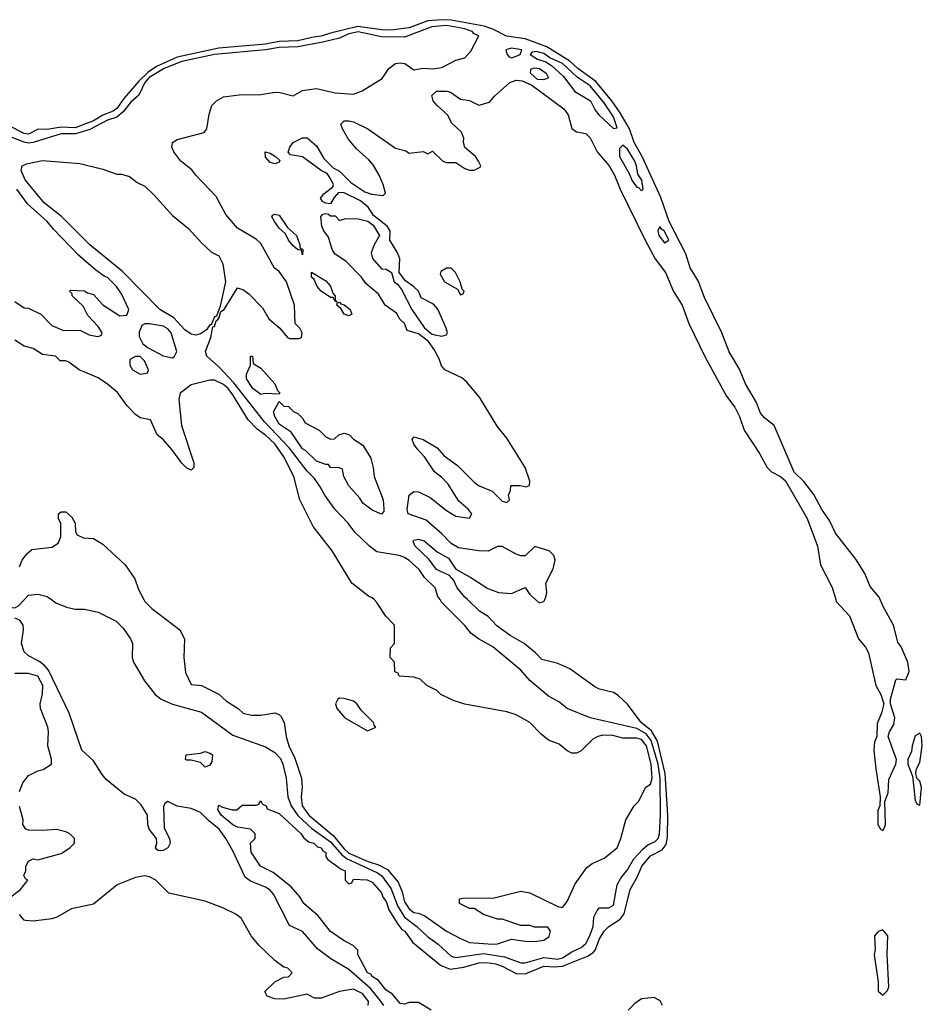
# Model space of a CAD drawing. Header units: inches. Extents: x 2348341 to 2479810, y 460419 to 613669.
# Tile 717 of 721: x 2464971 to 2468860, y 588255 to 592500. Entities that reach past the tile are written whole.
import ezdxf

# ---------------------------------------------------------------- set-up
doc = ezdxf.new("R2010")
doc.units = ezdxf.units.IN
doc.header["$MEASUREMENT"] = 0
doc.layers.add('C4568', color=7, linetype='Continuous')
doc.layers.add('C4569', color=7, linetype='Continuous')

msp = doc.modelspace()

# ---------------------------------------------------------------- linework, layer by layer
at = {"layer": 'C4568', "color": 2}
for points, elevation in [([(2464907.3, 590000), (2464909.2, 589989.2), (2464930, 589967.2), (2464950, 589964.2), (2464966.8, 589973.2), (2464991.9, 590000)], 18), ([(2465108.1, 590000), (2465126.4, 589986.4), (2465172.5, 589967.5), (2465210, 589959.1), (2465250, 589958.8), (2465310, 589945.5), (2465387.1, 589907.1), (2465416.9, 589876.9), (2465448.7, 589830), (2465457.6, 589810), (2465456.1, 589750), (2465462, 589730), (2465509.3, 589649.3), (2465555.3, 589590), (2465580.5, 589570), (2465630, 589548.9), (2465754.8, 589514.8), (2465890, 589415.6), (2466030, 589364.9), (2466070, 589340.3), (2466094.4, 589314.4), (2466105.7, 589290), (2466119.5, 589230), (2466126.5, 589150), (2466141.2, 589110), (2466169.5, 589069.5), (2466230, 589013.2), (2466310, 588955.2), (2466359.7, 588899.7), (2466382.5, 588882.5), (2466510, 588823.8), (2466530.1, 588810.1), (2466572.4, 588752.4), (2466599.3, 588679.3), (2466630, 588630.2), (2466682.6, 588590), (2466727.8, 588547.8), (2466774.3, 588514.3), (2466830, 588462), (2466850, 588456), (2466970, 588474.2), (2467059.6, 588459.6), (2467130, 588433.1), (2467150, 588434), (2467230, 588456.8), (2467290, 588450.2), (2467310, 588455.9), (2467350, 588481.5), (2467390, 588499.5), (2467410, 588517.1), (2467428, 588550), (2467441.6, 588590), (2467445.2, 588630), (2467460.2, 588659.8), (2467470, 588671.3), (2467510, 588671.3), (2467530, 588682), (2467545.2, 588770), (2467561.6, 588798.4), (2467590, 588834.8), (2467618, 588882), (2467655.8, 588924.2), (2467678.2, 588941.8), (2467710, 588956.4), (2467722.4, 588970), (2467727.8, 588990), (2467732.2, 589070), (2467731, 589230), (2467721.8, 589290), (2467692.7, 589392.7), (2467670, 589421), (2467630, 589443.5), (2467429, 589490), (2467329.6, 589529.6), (2467297, 589557), (2467250, 589583.7), (2467170, 589651.3), (2467130, 589695.4), (2467010, 589796), (2466948.7, 589830), (2466915.5, 589855.5), (2466890, 589888.7), (2466789.4, 589989.4), (2466782.4, 590000)], 18), ([(2465505.7, 590000), (2465510, 589991.3), (2465541.4, 589961.4), (2465662, 589870), (2465682, 589830), (2465678, 589750), (2465685.4, 589685.4), (2465710, 589634), (2465754, 589630), (2465830, 589592), (2465862, 589562), (2465912, 589530), (2465934, 589510), (2465970, 589501), (2466010, 589501), (2466070, 589511.3), (2466090, 589504.7), (2466096.8, 589496.8), (2466110.5, 589470.5), (2466118.8, 589410), (2466130.6, 589370), (2466156.5, 589316.5), (2466184.9, 589230), (2466188.3, 589191.7), (2466183.8, 589150), (2466188.9, 589110), (2466217.6, 589070), (2466322.5, 588982.6), (2466370, 588924.5), (2466390, 588906.6), (2466473, 588870), (2466516.9, 588856.9), (2466555.8, 588835.8), (2466601.4, 588781.4), (2466619.6, 588739.6), (2466630, 588696), (2466650, 588666), (2466670, 588650.8), (2466688.5, 588648.5), (2466716.3, 588636.3), (2466810, 588570.8), (2466870, 588539.1), (2466910, 588521.6), (2467010, 588514), (2467030, 588516), (2467090, 588536), (2467150, 588526.8), (2467190, 588526), (2467230, 588532), (2467252.9, 588547.1), (2467258, 588570), (2467247.3, 588587.3), (2467190, 588588), (2467170, 588595.3), (2467130, 588595.3), (2467050, 588622), (2467030, 588622), (2466970, 588642), (2466930, 588668), (2466910, 588668), (2466866, 588690), (2466866, 588710), (2466890, 588714), (2467010, 588712), (2467130, 588742), (2467170, 588736), (2467290, 588676), (2467310, 588672), (2467330, 588698), (2467365.4, 588774.6), (2467415.5, 588844.5), (2467438, 588862), (2467490, 588884.9), (2467546, 588930), (2467562, 588970), (2467583.7, 589050), (2467619.3, 589110), (2467637.2, 589130), (2467669.2, 589190.8), (2467690, 589204.7), (2467696.9, 589230), (2467692.7, 589290), (2467671.5, 589370), (2467650, 589396), (2467630, 589402), (2467570, 589402.4), (2467526.6, 589413.4), (2467484.4, 589415.6), (2467462, 589410), (2467441.4, 589398.6), (2467390, 589348), (2467370, 589338), (2467350, 589338), (2467330, 589348), (2467296.5, 589376.5), (2467250, 589394), (2467218.9, 589418.9), (2467169, 589470), (2467110, 589502.7), (2467070, 589516), (2466889.3, 589549.3), (2466843.1, 589563.1), (2466786, 589590), (2466768.4, 589608.4), (2466726, 589630), (2466696.4, 589656.4), (2466670, 589666), (2466606, 589670), (2466602, 589682), (2466588.4, 589688.4), (2466586, 589730), (2466568, 589750), (2466568.4, 589791.6), (2466586, 589810), (2466586, 589890), (2466548.9, 589928.9), (2466510, 589988), (2466498, 590000)], 22), ([(2466744, 588230), (2466690, 588262.7), (2466650, 588262.7), (2466630, 588255.3), (2466610, 588258), (2466578, 588298), (2466550, 588315.3), (2466518, 588358), (2466490, 588375.3), (2466484.1, 588384.1), (2466469.4, 588390), (2466429, 588470), (2466428.4, 588488.4), (2466408.9, 588508.9), (2466370, 588529), (2466310, 588569.3), (2466257, 588637), (2466195.3, 588690), (2466178, 588718), (2466141.2, 588761.2), (2466063.7, 588823.7), (2466008.7, 588850), (2465968.7, 588911.3), (2465966, 588950), (2465986, 588970), (2465986, 588990), (2465966, 589010), (2465910, 589019), (2465890, 589029.2), (2465839, 589070), (2465824.7, 589095.3), (2465830, 589114), (2465844.7, 589104.7), (2465887.3, 589092.7), (2465907.3, 589092.7), (2465930, 589114), (2465990, 589114), (2466002, 589118), (2466010, 589132), (2466018, 589118), (2466034, 589110), (2466038, 589098), (2466090, 589078), (2466184.7, 588990), (2466193.7, 588973.7), (2466216, 588956), (2466238, 588950), (2466254, 588934), (2466271, 588930), (2466276.9, 588916.9), (2466290.8, 588910), (2466291.1, 588891.1), (2466299.6, 588879.6), (2466356.9, 588836.9), (2466374, 588830), (2466374, 588790), (2466390, 588774), (2466402, 588778), (2466410, 588794), (2466469.1, 588790.9), (2466490, 588782), (2466530, 588736), (2466536.3, 588716.3), (2466550, 588698), (2466562, 588662), (2466600.6, 588600.6), (2466617.5, 588577.5), (2466630.6, 588570), (2466663.4, 588523.4), (2466783.9, 588423.9), (2466826.2, 588406.2), (2466885.2, 588414.8), (2466950, 588434), (2466984.4, 588435.6), (2467021, 588430), (2467050, 588419.5), (2467110, 588388.2), (2467150, 588386.4), (2467230, 588419.6), (2467276.4, 588416.4), (2467310, 588419.7), (2467418, 588462), (2467442.2, 588477.7), (2467451.1, 588488.9), (2467470, 588537.3), (2467490, 588570.4), (2467509.8, 588590.2), (2467558.3, 588621.7), (2467575.4, 588644.6), (2467601, 588750), (2467634, 588806), (2467651.3, 588850), (2467690, 588894.6), (2467739.1, 588920.9), (2467756.6, 588943.4), (2467762.8, 588977.2), (2467763.4, 589070), (2467753, 589250), (2467719.8, 589390), (2467694.3, 589434.3), (2467649.7, 589470), (2467590, 589549.6), (2467550, 589587), (2467530, 589599.5), (2467470, 589614), (2467450, 589623.6), (2467342, 589702), (2467290, 589723.6), (2467221.2, 589741.2), (2467194, 589770), (2467145.2, 589810), (2467084.9, 589844.9), (2467027.2, 589887.2), (2466990, 589927), (2466952.7, 589950), (2466900.1, 590000)], 14), ([(2467194.4, 590000), (2467210, 589986), (2467230, 589992), (2467234, 590000)], 14), ([(2468487.7, 590000), (2468490, 589992), (2468546.8, 589930), (2468585.5, 589830), (2468615.3, 589795.2), (2468628.5, 589770), (2468660.3, 589630), (2468682.3, 589590), (2468694, 589550), (2468684.9, 589510), (2468666, 589466), (2468664, 589410), (2468654.2, 589385.8), (2468651.8, 589350), (2468659.5, 589270), (2468678.8, 589150), (2468678, 589110), (2468668.5, 589090), (2468668.5, 589030), (2468681, 589010), (2468690, 589004.9), (2468694.5, 589010), (2468701.6, 589030), (2468699, 589130), (2468713.3, 589166.7), (2468715.6, 589224.4), (2468746, 589290), (2468749.2, 589310), (2468713.2, 589410), (2468719.3, 589430), (2468738, 589462), (2468741.7, 589490), (2468723.7, 589550), (2468722.9, 589570), (2468746.2, 589653.8), (2468750, 589658.8), (2468790, 589654), (2468803.9, 589690), (2468797.8, 589730), (2468770, 589796), (2468755.6, 589815.6), (2468736.5, 589890), (2468691.9, 589970), (2468679.3, 590000)], 14), ([(2466539.8, 588250), (2466526.2, 588270), (2466482.8, 588322.8), (2466390, 588404.7), (2466311.5, 588451.5), (2466254, 588494), (2466190, 588569), (2466134, 588594), (2466064.5, 588730), (2466050, 588746.6), (2466030, 588759.6), (2465966, 588786), (2465942.9, 588802.9), (2465890, 588916), (2465859.7, 588970), (2465830.5, 589010.6), (2465785.7, 589045.7), (2465750, 589081.6), (2465710, 589099.6), (2465649.5, 589109.5), (2465610, 589128.7), (2465598, 589122), (2465591, 589109), (2465594, 589014), (2465617.3, 588970), (2465619.1, 588950), (2465610.3, 588929.7), (2465590, 588918), (2465570, 588917.2), (2465562, 588922), (2465557.2, 588930), (2465562.7, 588950), (2465561.2, 588970), (2465529.5, 589010), (2465523.6, 589030), (2465521.6, 589070), (2465494.3, 589114.3), (2465470, 589139.6), (2465421.4, 589161.4), (2465344.4, 589224.4), (2465326, 589246), (2465290, 589304.5), (2465239.6, 589350), (2465184.7, 589510), (2465095.2, 589695.2), (2465077, 589717), (2465054.4, 589734.4), (2465010, 589756.9), (2464990, 589774.5), (2464979.8, 589810), (2464988.4, 589870), (2464986.9, 589890), (2464971.6, 589911.6), (2464950, 589919.1)], 18), ([(2464970, 589172), (2464985.2, 589210), (2465010, 589241), (2465050, 589261), (2465072.9, 589267.1), (2465108, 589290), (2465108.4, 589311.6), (2465093.2, 589370), (2465096, 589430), (2465092.7, 589450), (2465060.9, 589530), (2465059.3, 589550), (2465070, 589594), (2465071.6, 589630), (2465050, 589669.2), (2465010, 589680.9), (2464950, 589681.2)], 22), ([(2464915.3, 588704.7), (2464975.3, 588750), (2465006, 588790), (2464996.4, 588796.4), (2464988.7, 588810), (2464998, 588830), (2464998, 588850), (2465010, 588872), (2465030, 588882), (2465050, 588878), (2465150, 588904.7), (2465188, 588930), (2465208, 588950), (2465208, 588970), (2465188, 588990), (2465170, 588999), (2465130, 589009), (2465070, 589004), (2465010, 589005.2), (2464998, 589010), (2464985.2, 589030), (2464986, 589050), (2464970, 589108)], 22), ([(2466472.3, 588250), (2466473.6, 588266.4), (2466450, 588300.7), (2466410, 588319.6), (2466350, 588309.7), (2466270, 588280.7), (2466241.2, 588281.2), (2466210, 588299), (2466110, 588277.2), (2466070, 588279), (2466038, 588290), (2466028, 588310), (2466070, 588352), (2466110, 588372), (2466130, 588374), (2466146, 588390), (2466126, 588410), (2466110, 588415.3), (2466070, 588444), (2466001.2, 588510), (2465969.2, 588550), (2465926.3, 588626.3), (2465903.2, 588643.2), (2465850, 588669), (2465770, 588699), (2465614.6, 588734.6), (2465558, 588790), (2465530, 588804), (2465510, 588808.7), (2465470, 588801.2), (2465392, 588770), (2465290, 588686), (2465194, 588666), (2465132, 588630), (2465110, 588622.7), (2465030, 588614), (2464996.4, 588616.4), (2464990, 588618), (2464970, 588642)], 22), ([(2467740.4, 588250), (2467731.3, 588270), (2467704.4, 588284.4), (2467650, 588278), (2467621.7, 588258.3), (2467592.4, 588230)], 14)]:
    msp.add_lwpolyline(points, dxfattribs=dict(at, elevation=elevation))
for points, elevation in [([(2466350, 589575.3), (2466342, 589570), (2466332, 589550), (2466338, 589530), (2466372, 589490), (2466470, 589434), (2466490, 589442), (2466506, 589450), (2466498, 589458), (2466495.3, 589470), (2466442.7, 589522.7), (2466424, 589550), (2466410, 589561.2), (2466370, 589574)], 26), ([(2468850, 589423.7), (2468830, 589412.7), (2468817, 589370), (2468814.6, 589345.4), (2468798, 589310), (2468798, 589290), (2468818, 589238), (2468830, 589134), (2468838, 589118), (2468850, 589114), (2468857.4, 589190), (2468850, 589217.2), (2468837.2, 589230), (2468832.3, 589250), (2468836, 589270), (2468850, 589298), (2468860.4, 589370), (2468856.9, 589410)], 14), ([(2465770, 589278), (2465750, 589298), (2465710, 589308), (2465690, 589308), (2465686, 589310), (2465688, 589330), (2465750, 589338), (2465770, 589344.7), (2465790, 589338), (2465802, 589330), (2465799.6, 589300.4), (2465790, 589286)], 14), ([(2468690, 588575.3), (2468670, 588569), (2468654.8, 588550), (2468657.3, 588490), (2468653.4, 588470), (2468670.5, 588350.5), (2468670.8, 588310.8), (2468690, 588294.8), (2468710, 588314.8), (2468716.3, 588330), (2468709.3, 588470.7), (2468711.8, 588550)], 14)]:
    msp.add_lwpolyline(points, close=True, dxfattribs=dict(at, elevation=elevation))
at = {"layer": 'C4569', "color": 2}
for points, elevation in [([(2468679.3, 590000), (2468675, 590010), (2468635.9, 590055.9), (2468612.3, 590112.3), (2468574.5, 590174.5), (2468486.7, 590286.7), (2468461.1, 590341.1), (2468427.9, 590387.9), (2468392.9, 590452.9), (2468350, 590508.4), (2468308.6, 590548.6), (2468222, 590750), (2468181.7, 590781.7), (2468163.7, 590803.7), (2468145.8, 590850), (2468098.5, 590930), (2468073.4, 590993.4), (2468028.7, 591068.7), (2467996.5, 591150), (2467921.8, 591301.8), (2467894.4, 591374.4), (2467860.8, 591430), (2467841.2, 591490), (2467769.8, 591630), (2467734, 591734), (2467653.6, 591910), (2467618.5, 591970), (2467598.5, 592030), (2467558.6, 592098.6), (2467522.3, 592150), (2467453.4, 592233.4), (2467376.1, 592290), (2467341.6, 592321.6), (2467242.8, 592382.8), (2467150, 592418), (2467068.5, 592428.5), (2467010, 592459.3), (2466972.2, 592472.2), (2466830, 592497.9), (2466790, 592500.2), (2466730, 592495.7), (2466650, 592465.2), (2466570, 592455.7), (2466530, 592456.8), (2466428.9, 592471.1), (2466310, 592442.7), (2466270, 592428.6), (2466230, 592424.1), (2466170, 592409.3), (2466090, 592406.8), (2466030, 592395), (2465830, 592377.2), (2465650, 592338.6), (2465561.1, 592298.9), (2465525.5, 592274.5), (2465484.4, 592235.6), (2465420.1, 592159.9), (2465390, 592116.8), (2465374.6, 592105.4), (2465330, 592088.3), (2465290, 592064.7), (2465210, 592034.6), (2465150, 592037), (2465090, 592027.2), (2465051.5, 592028.5), (2465010, 592007.3), (2464990, 592009.8), (2464856.4, 592076.4)], 14), ([(2466782.4, 590000), (2466773.6, 590013.6), (2466762, 590050), (2466715.6, 590095.6), (2466692.3, 590130), (2466650, 590169), (2466630, 590182), (2466606, 590190), (2466510, 590206), (2466479, 590230), (2466416, 590290), (2466386.6, 590330), (2466329.8, 590389.8), (2466285.6, 590450), (2466266.6, 590486.6), (2466241.3, 590521.3), (2466210, 590553.3), (2466133.3, 590653.3), (2466026.8, 590766.8), (2465894.3, 590934.3), (2465830, 591004), (2465778, 591050), (2465771.8, 591070), (2465794.7, 591130), (2465804, 591176), (2465810, 591178), (2465818, 591202), (2465828, 591210), (2465826, 591214), (2465830, 591212), (2465838, 591242), (2465852.3, 591250), (2465910, 591344.7), (2465935.3, 591335.3), (2465958.5, 591318.5), (2466017.3, 591257.3), (2466044.7, 591210), (2466092, 591170), (2466124.7, 591130), (2466134, 591126), (2466174.6, 591125.4), (2466186, 591130), (2466188, 591150), (2466178, 591170), (2466158, 591190), (2466156, 591270), (2466120.9, 591370), (2466090, 591414), (2466069.4, 591429.4), (2466010, 591535.3), (2465990, 591554), (2465910, 591601.2), (2465860.1, 591660.1), (2465818, 591738), (2465730, 591829.3), (2465713.3, 591853.3), (2465666, 591890), (2465636, 591930), (2465626.6, 591950), (2465629.6, 591970.4), (2465650, 591984), (2465766.3, 592013.7), (2465777.2, 592030), (2465787.2, 592092.8), (2465799, 592130), (2465819, 592150), (2465850, 592167.3), (2465916.8, 592176.8), (2466010, 592177.3), (2466070, 592187.3), (2466094, 592186), (2466150, 592171.3), (2466190, 592194.8), (2466250, 592202.8), (2466330, 592185.5), (2466410, 592178.8), (2466446.3, 592193.7), (2466533.6, 592246.4), (2466562, 592290), (2466590, 592310.8), (2466610, 592314.8), (2466630.6, 592310.6), (2466670, 592284.7), (2466709.2, 592290.8), (2466751.9, 592288.1), (2466790, 592294), (2466850, 592326), (2466890, 592336), (2466915.5, 592364.5), (2466949, 592430), (2466930, 592439.5), (2466920.7, 592450), (2466890, 592460.7), (2466810, 592474.9), (2466747.7, 592470), (2466630, 592425.1), (2466530, 592426), (2466430, 592447.7), (2466390, 592439.5), (2466350, 592420.7), (2466277.4, 592402.6), (2466170, 592383.4), (2466090, 592381), (2466030.2, 592369.8), (2465811, 592350), (2465670, 592319.5), (2465593.4, 592290), (2465529.7, 592250.3), (2465510, 592229.7), (2465485.1, 592174.9), (2465450, 592145.1), (2465416.8, 592103.2), (2465390, 592080.3), (2465350, 592067), (2465272.9, 592027.1), (2465212.4, 592007.6), (2465150, 592007.7), (2465030, 591970.7), (2465010, 591968.1), (2464990, 591971.5), (2464861, 592021)], 18), ([(2467234, 590000), (2467239, 590010), (2467242, 590030), (2467238, 590070), (2467270, 590132), (2467278, 590170), (2467272.7, 590190), (2467253.2, 590210), (2467191, 590229), (2467150, 590189), (2467130, 590189), (2467110, 590196), (2467050, 590229.3), (2467030, 590229.2), (2466990, 590209.2), (2466950, 590209.4), (2466862.7, 590222.7), (2466830, 590242), (2466790, 590284), (2466722.5, 590342.5), (2466645.2, 590370), (2466640.9, 590390), (2466649.4, 590450.6), (2466670, 590466), (2466690, 590464), (2466739.9, 590439.9), (2466810, 590384), (2466850, 590359.1), (2466908.9, 590351.1), (2466919, 590370), (2466904, 590390), (2466863.6, 590423.6), (2466817.1, 590497.1), (2466790, 590526.6), (2466759.3, 590550), (2466714.9, 590614.9), (2466683.7, 590650), (2466669.3, 590670), (2466662, 590690), (2466670, 590702), (2466710, 590690.7), (2466770, 590654), (2466799.9, 590619.9), (2466858.4, 590578.4), (2466930, 590506), (2466950.7, 590490.7), (2467007.3, 590467.3), (2467050, 590424.7), (2467070, 590418), (2467082, 590430), (2467078, 590450), (2467086, 590470), (2467088, 590492), (2467128.4, 590491.6), (2467154, 590486), (2467168, 590492), (2467168.7, 590510), (2467149.3, 590570), (2467070, 590696), (2467028.3, 590748.3), (2466952.2, 590872.2), (2466897.8, 590937.8), (2466876.6, 590956.6), (2466802.7, 590990), (2466788.2, 591008.2), (2466778.3, 591038.3), (2466757.7, 591077.7), (2466733.2, 591113.2), (2466690, 591145.2), (2466640.2, 591160.2), (2466629, 591190), (2466609.6, 591209.6), (2466594.2, 591234.2), (2466546, 591270), (2466517.1, 591317.1), (2466463, 591363), (2466443.7, 591390), (2466378.3, 591458.3), (2466329, 591490), (2466317.2, 591510), (2466302, 591562), (2466281.2, 591590), (2466273.2, 591610), (2466269.2, 591650.8), (2466278, 591662), (2466290, 591664.7), (2466302, 591662), (2466310, 591654), (2466330, 591654), (2466350, 591634), (2466376.4, 591643.6), (2466430, 591641), (2466471.1, 591631.1), (2466494.8, 591614.8), (2466522, 591570), (2466498, 591530), (2466485.4, 591494.6), (2466491, 591470), (2466530, 591426), (2466550, 591424.7), (2466574, 591410), (2466584.7, 591370), (2466599.8, 591359.8), (2466616.8, 591336.8), (2466661, 591250), (2466713.4, 591173.4), (2466746.4, 591146.4), (2466760.7, 591140.7), (2466790, 591136), (2466810, 591142), (2466814, 591150), (2466809.2, 591170), (2466772.7, 591252.7), (2466754.3, 591274.3), (2466700.9, 591300.9), (2466689, 591330), (2466670, 591349), (2466633.6, 591373.6), (2466606, 591410), (2466608.7, 591470), (2466598, 591498), (2466566, 591550), (2466568, 591590), (2466555.3, 591610), (2466496.5, 591656.5), (2466472.1, 591692.1), (2466439.5, 591719.5), (2466370, 591754), (2466344.7, 591755.3), (2466326, 591734), (2466310, 591706), (2466288.4, 591708.4), (2466276.4, 591716.4), (2466268, 591730), (2466282, 591750), (2466320.4, 591779.6), (2466324, 591790), (2466304.8, 591824.8), (2466296.6, 591836.6), (2466269.6, 591849.6), (2466190, 591909), (2466138, 591918), (2466128.4, 591928.4), (2466135.3, 591950), (2466149.4, 591970.6), (2466190, 591991.3), (2466210, 591991.3), (2466250, 591956), (2466281.6, 591901.6), (2466322, 591862), (2466350, 591846.8), (2466398.8, 591798.8), (2466458, 591758), (2466487.7, 591747.7), (2466537.2, 591742.8), (2466548, 591752), (2466537, 591790), (2466520.5, 591830), (2466494.5, 591874.5), (2466476.4, 591896.4), (2466423.1, 591943.1), (2466387.1, 591987.1), (2466362.7, 592030), (2466355.3, 592050), (2466370, 592064.7), (2466390, 592064), (2466410, 592059.1), (2466471, 592030), (2466590, 591946.8), (2466634.8, 591934.8), (2466650, 591924.7), (2466710, 591932), (2466730, 591922), (2466750, 591934), (2466794, 591890), (2466810, 591884.7), (2466850, 591884.7), (2466890, 591858), (2466910, 591851.3), (2466930, 591852), (2466955.3, 591864.7), (2466958, 591870), (2466948, 591890), (2466935.3, 591910), (2466889.1, 591949.1), (2466884, 591970), (2466885.2, 591990), (2466875.5, 592015.5), (2466833.6, 592053.6), (2466815.3, 592090), (2466769.5, 592129.5), (2466753.2, 592150), (2466747.2, 592172.8), (2466767.5, 592192.5), (2466812.3, 592192.3), (2466827.5, 592187.5), (2466870, 592158), (2466910, 592152), (2466950, 592132), (2466995.3, 592144.7), (2467017.2, 592170), (2467083.7, 592230), (2467110, 592239.5), (2467136, 592236), (2467177.7, 592217.7), (2467315.8, 592115.8), (2467334.4, 592090), (2467350.7, 592030.7), (2467370, 592016), (2467411.3, 592010), (2467430, 591991.3), (2467459.3, 591930), (2467511.7, 591870), (2467534.6, 591830), (2467558.9, 591770), (2467667.3, 591547.3), (2467709.2, 591469.2), (2467753.7, 591410), (2467788, 591328), (2467826, 591270), (2467854, 591190), (2467924.9, 591044.9), (2468017, 590877), (2468052.2, 590830), (2468072.2, 590790), (2468093.4, 590730), (2468159.1, 590630), (2468191.3, 590570), (2468210.7, 590550.7), (2468250, 590530.5), (2468271.7, 590511.7), (2468364.2, 590350), (2468408.5, 590230), (2468422, 590150), (2468472.5, 590052.5), (2468487.7, 590000)], 14), ([(2464950, 591284.7), (2464990, 591258), (2465010, 591256), (2465062, 591230), (2465110, 591182), (2465159.6, 591159.6), (2465230, 591162), (2465270, 591142), (2465306, 591134), (2465322, 591138), (2465326, 591150), (2465310, 591178), (2465264.7, 591224.7), (2465244.7, 591264.7), (2465198, 591310), (2465198, 591318), (2465186, 591330), (2465190, 591334), (2465250, 591330.8), (2465262.8, 591322.8), (2465290, 591316), (2465330, 591271.3), (2465402.8, 591222.8), (2465433.6, 591226.4), (2465442, 591250), (2465410, 591318), (2465389, 591350), (2465350, 591389), (2465334.8, 591394.8), (2465300.1, 591420.1), (2465225.1, 591485.1), (2465116.3, 591596.3), (2465089.4, 591630), (2465005.6, 591705.6), (2464958.7, 591770)], 22), ([(2466498, 590000), (2466490, 590008), (2466474.6, 590014.6), (2466402, 590070), (2466317.2, 590210), (2466235.5, 590315.5), (2466179, 590430), (2466152.3, 590530), (2466110, 590615.1), (2466070, 590671.3), (2466030, 590709.5), (2465994.9, 590734.9), (2465955.2, 590775.2), (2465890, 590882), (2465870, 590909.5), (2465850, 590927.3), (2465810, 590946), (2465790, 590946.6), (2465710, 590926), (2465662.8, 590890), (2465657.3, 590862.7), (2465668, 590750), (2465722, 590590), (2465722, 590570), (2465710, 590558), (2465690, 590568), (2465670, 590588), (2465626.8, 590646.8), (2465589.5, 590689.5), (2465564, 590710), (2465534.6, 590774.6), (2465490, 590784), (2465470, 590797.2), (2465434.8, 590834.8), (2465393.4, 590893.4), (2465350, 590929.3), (2465310, 590956), (2465228, 590990), (2465183.1, 591023.1), (2465169, 591029), (2465146, 591030), (2465126, 591050), (2465070, 591057), (2465030, 591082.7), (2464990, 591093.2), (2464950, 591119)], 22), ([(2464970, 590141), (2464982.7, 590170), (2465002.5, 590197.5), (2465024.1, 590215.9), (2465110, 590226), (2465137.2, 590242.8), (2465148.7, 590270), (2465149, 590290), (2465148.4, 590328.4), (2465138, 590350), (2465138, 590370), (2465150, 590378), (2465170, 590378), (2465195.3, 590355.3), (2465210.8, 590330), (2465211.3, 590291.3), (2465219.6, 590279.6), (2465246.8, 590266.8), (2465290, 590262.8), (2465330, 590238.8), (2465426, 590150), (2465467.3, 590090), (2465483.8, 590043.8), (2465505.7, 590000)], 22), ([(2466900.1, 590000), (2466889.6, 590010), (2466856.2, 590050), (2466842, 590082), (2466823.2, 590103.2), (2466767.3, 590130), (2466733.6, 590173.6), (2466676, 590230), (2466666.6, 590250), (2466670, 590256), (2466690, 590260.7), (2466713.4, 590253.4), (2466770, 590206), (2466818.8, 590178.8), (2466850.8, 590130.8), (2466915.8, 590095.8), (2466988.1, 590048.1), (2467034, 590030), (2467090, 590026), (2467150, 590052), (2467170, 590022), (2467194.4, 590000)], 14), ([(2464991.9, 590000), (2465010, 590019.3), (2465050, 590023.8), (2465090, 590013.4), (2465108.1, 590000)], 18)]:
    msp.add_lwpolyline(points, dxfattribs=dict(at, elevation=elevation))
for points, elevation in [([(2467090, 592378), (2467066, 592370), (2467071.3, 592350), (2467080.7, 592340.7), (2467090, 592336), (2467110, 592342.8), (2467128, 592350), (2467135.3, 592370)], 18), ([(2467196.8, 592363.2), (2467179.8, 592360.2), (2467170.8, 592350), (2467202, 592330), (2467238.2, 592318.2), (2467262.2, 592302.2), (2467314.7, 592254.7), (2467362.8, 592190), (2467430.4, 592150.4), (2467450.7, 592110), (2467467.3, 592090), (2467530, 592031), (2467546, 592034), (2467530, 592080.9), (2467490, 592141.6), (2467430, 592215.6), (2467372.8, 592252.8), (2467310, 592311.4), (2467255.5, 592335.5), (2467230, 592354.8)], 18), ([(2467230, 592240.7), (2467203, 592243), (2467172.3, 592270), (2467173.2, 592286.8), (2467187.7, 592292.3), (2467210.4, 592290), (2467240.4, 592270), (2467250, 592249.3)], 14), ([(2466070, 591878), (2466050, 591884), (2466030, 591908), (2466028.7, 591930), (2466050, 591924.7), (2466074, 591910), (2466092.7, 591892.7), (2466090, 591886)], 14), ([(2467570, 591959), (2467555.3, 591944.7), (2467556.3, 591910), (2467597.5, 591837.5), (2467610, 591804.7), (2467630, 591778), (2467636.9, 591776.9), (2467650, 591762), (2467658, 591770), (2467652.1, 591807.9), (2467634.5, 591834.5), (2467629.3, 591870), (2467621.6, 591890), (2467590, 591942)], 18), ([(2465390, 591834), (2465410, 591834), (2465444, 591824), (2465478, 591798), (2465510, 591782), (2465550, 591744.7), (2465630, 591656), (2465699.3, 591599.3), (2465756.8, 591536.8), (2465798.5, 591498.5), (2465830, 591482), (2465847.1, 591447.1), (2465858.8, 591370), (2465835.3, 591264.7), (2465818.8, 591221.2), (2465810, 591219), (2465796, 591184), (2465790, 591185.2), (2465776.7, 591163.3), (2465750, 591145.6), (2465730, 591139.7), (2465710, 591144.7), (2465683.4, 591163.4), (2465635, 591215), (2465575.1, 591250), (2465414, 591414), (2465273, 591530), (2465151.6, 591651.6), (2465076.3, 591710), (2464994.7, 591810), (2464977.6, 591850), (2464982, 591870), (2465001, 591879), (2465070, 591893.1), (2465230, 591880.7), (2465330, 591855.5)], 18), ([(2466190, 591486), (2466186, 591506), (2466170, 591508), (2466150, 591525.2), (2466129.4, 591550), (2466117.2, 591577.2), (2466090, 591602), (2466069, 591630), (2466058, 591650), (2466062, 591658), (2466070, 591662), (2466090, 591658), (2466124.7, 591604.7), (2466164.7, 591570), (2466178.8, 591530), (2466178, 591518), (2466190.6, 591510)], 14), ([(2467730, 591608.7), (2467720.7, 591590), (2467724.9, 591570), (2467750, 591538.8), (2467768.7, 591550), (2467750, 591589), (2467736.6, 591596.6)], 18), ([(2466830, 591428.7), (2466810, 591428.7), (2466785.4, 591414.6), (2466783.6, 591403.6), (2466802, 591370), (2466858, 591338), (2466870, 591314), (2466882, 591318), (2466886, 591330), (2466878, 591338), (2466868.7, 591370), (2466848.7, 591410)], 14), ([(2466338, 591282), (2466330, 591286), (2466322, 591302), (2466310, 591302), (2466270, 591329.5), (2466252.7, 591350), (2466239.5, 591379.5), (2466229.3, 591390), (2466228.7, 591411.3), (2466290, 591374), (2466310, 591350.8), (2466320.7, 591320.7), (2466330.8, 591310), (2466331.3, 591291.3)], 14), ([(2466390, 591224), (2466369, 591230), (2466355.3, 591255.3), (2466338, 591270), (2466340.4, 591279.6), (2466350, 591282), (2466354.8, 591274.8), (2466370, 591270.7), (2466394.8, 591250), (2466402, 591230)], 14), ([(2465530.9, 591189.1), (2465511, 591189), (2465498, 591182), (2465486.4, 591153.6), (2465486.4, 591133.6), (2465502.5, 591102.5), (2465525.2, 591085.2), (2465590, 591050.8), (2465630, 591042.8), (2465639, 591050), (2465649, 591070), (2465624.5, 591150), (2465610, 591166.6), (2465590, 591178.4)], 22), ([(2465470, 591048.7), (2465445.4, 591034.6), (2465446, 591010), (2465458, 590990), (2465490, 590972), (2465510, 590974), (2465522, 590978), (2465526, 590990), (2465508.9, 591028.9), (2465490, 591048)], 22), ([(2466090, 590886), (2466028, 590888), (2466010, 590884), (2465975.3, 590910), (2465948.7, 590951.3), (2465948.4, 590971.6), (2465966, 591010), (2465966, 591050), (2465974, 591050), (2465978, 591018), (2466010, 590998), (2466071.3, 590930), (2466082, 590902), (2466091.6, 590891.6)], 14), ([(2466310, 590692), (2466327.3, 590692.7), (2466346, 590710), (2466370, 590718), (2466392, 590710), (2466410, 590692), (2466450, 590666), (2466484, 590610), (2466494.8, 590570), (2466498, 590530), (2466537.3, 590430), (2466541, 590390), (2466539.8, 590380.2), (2466530, 590368), (2466490, 590385.2), (2466450, 590415.3), (2466437, 590437), (2466389, 590490), (2466368, 590530), (2466362, 590562), (2466347.3, 590567.3), (2466310, 590569), (2466302, 590582), (2466290, 590582), (2466250, 590597.2), (2466203.3, 590643.3), (2466189.6, 590650), (2466141.2, 590721.2), (2466090, 590756), (2466070, 590789), (2466065.2, 590810), (2466090, 590854), (2466110, 590834), (2466130, 590832), (2466151, 590811), (2466170, 590802), (2466190, 590782), (2466202, 590762), (2466262, 590730), (2466290, 590702)], 14)]:
    msp.add_lwpolyline(points, close=True, dxfattribs=dict(at, elevation=elevation))

doc.saveas('drawing.dxf')
